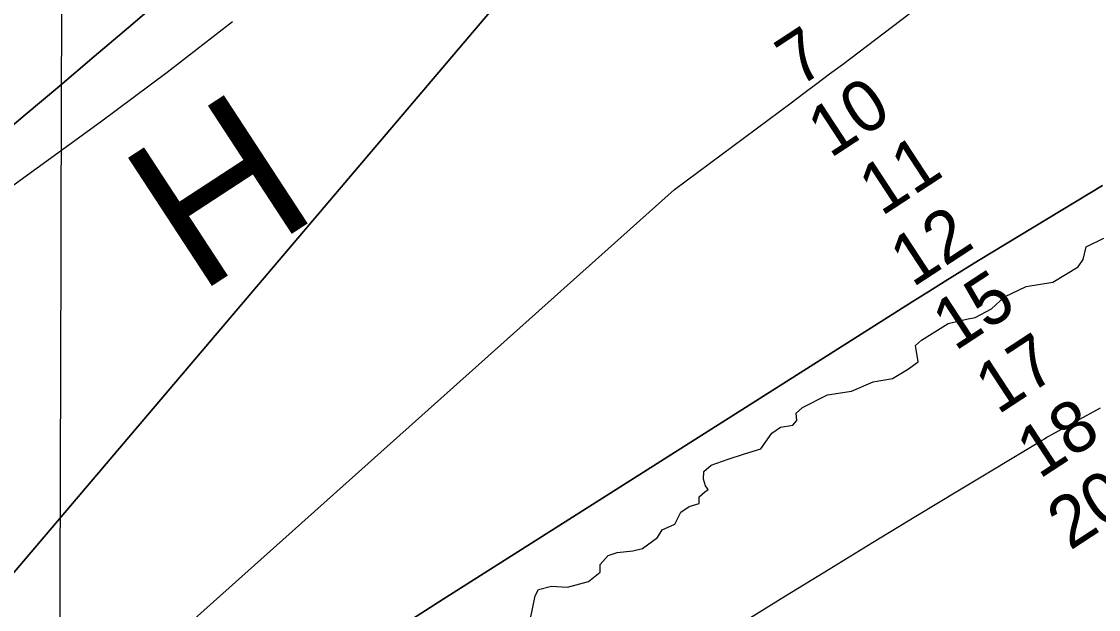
# Model space of a CAD drawing. Extents: x 3161665 to 3199565, y 885729 to 911164.
# Drawn here: x 3181548 to 3182953, y 907359 to 908127 of the extents above; entities that cross this region are included whole.
import ezdxf

# ---------------------------------------------------------------- set-up
doc = ezdxf.new("R2010")
doc.units = 0
for name, color, linetype in [('V-GRID-MAJR', 7, 'Continuous'), ('V-RIVR-EDGE', 7, 'Continuous'), ('V-RIVR-IDEN', 7, 'Continuous'), ('V-RIVR-RANG', 7, 'Continuous'), ('V-TOPO-DPTH', 7, 'Continuous'), ('V-TOPO-MINR', 7, 'Continuous'), ('V-TOPO-WATR', 7, 'Continuous')]:
    doc.layers.add(name, color=color, linetype=linetype)

msp = doc.modelspace()

# ---------------------------------------------------------------- linework, layer by layer
at = {"layer": 'V-GRID-MAJR'}
msp.add_spline([(3181553.2120000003, 891152.161), (3181569.957, 897211.478), (3181586.7120000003, 903274.26), (3181603.467, 909337.087), (3181603.4760000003, 909340.506)], degree=3, dxfattribs=at)
at = {"layer": 'V-RIVR-EDGE'}
msp.add_lwpolyline([(3182211.562348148, 907345.4630160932), (3182218.1170879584, 907377.2873740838), (3182222.4544430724, 907385.3717081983), (3182239.194805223, 907389.647678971), (3182260.239161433, 907388.5163011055), (3182287.7808764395, 907396.0035868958), (3182302.920918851, 907407.8389033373), (3182302.9462732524, 907418.0925822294), (3182313.2293098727, 907429.9399086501), (3182325.1113317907, 907433.6882220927), (3182345.624027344, 907435.7961825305), (3182358.04438213, 907439.0034942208), (3182377.5084352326, 907453.5264716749), (3182384.008462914, 907463.2244699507), (3182400.217164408, 907470.7397790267), (3182408.3508728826, 907486.3701143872), (3182419.162901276, 907493.8987678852), (3182432.124257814, 907497.6444124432), (3182432.1456088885, 907506.2790894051), (3182439.1772972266, 907512.737749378), (3182444.0423096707, 907515.963743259), (3182440.2766484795, 907520.8300901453), (3182437.599663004, 907529.4714393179), (3182438.1646847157, 907539.723783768), (3182447.8987129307, 907547.7947734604), (3182470.0450892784, 907555.8350709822), (3182491.109462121, 907562.7987027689), (3182512.712167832, 907569.2213328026), (3182526.794226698, 907589.6939950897), (3182538.145922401, 907597.2213141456), (3182554.3426139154, 907599.8796174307), (3182559.7553003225, 907606.3422807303), (3182558.6986512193, 907615.5192938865), (3182566.812343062, 907623.0546195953), (3182599.7734166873, 907639.7029052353), (3182631.086130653, 907644.4825133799), (3182659.1795229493, 907656.8254705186), (3182684.5545620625, 907661.080090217), (3182704.0119429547, 907672.9047311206), (3182718.067312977, 907682.584047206), (3182714.3430194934, 907704.1800807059), (3182722.4553768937, 907711.1757391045), (3182757.0474624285, 907732.6770272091), (3182780.8075029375, 907738.5546521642), (3182792.145854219, 907740.6852981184), (3182813.760569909, 907751.9649339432), (3182830.528955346, 907767.5739182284), (3182858.6250165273, 907780.9962099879), (3182893.718070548, 907786.8458116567), (3182926.6871508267, 907806.7321011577), (3182933.187178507, 907816.4300994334), (3182937.0062173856, 907833.1504449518), (3182960.2399350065, 907844.42607745)], dxfattribs=at)
at = {"layer": 'V-TOPO-DPTH'}
for points in [[(3181518.2758952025, 907384.7732480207), (3182347.273581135, 908361.8069417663), (3182369.0410412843, 908379.2701070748), (3182390.899531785, 908396.6191951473), (3182412.818709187, 908413.8922317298), (3182471.235091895, 908459.6791681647), (3182993.247272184, 909043.108898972)], [(3182993.247272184, 909043.108898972), (3182471.235091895, 908459.6791681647), (3182412.818709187, 908413.8922317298), (3182390.899531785, 908396.6191951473), (3182369.0410412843, 908379.2701070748), (3182347.273581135, 908361.8069417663), (3181518.2758952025, 907384.7732480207)], [(3181711.277401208, 908140.0601380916), (3181687.5348686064, 908119.6935957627), (3181642.6921399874, 908081.4078597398), (3181597.7314103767, 908043.2618631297), (3181552.59367928, 908005.3254756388), (3181507.3379471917, 907967.528827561)], [(3181711.277401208, 908140.0601380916), (3181687.5348686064, 908119.6935957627), (3181642.6921399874, 908081.4078597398), (3181597.7314103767, 908043.2618631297), (3181552.59367928, 908005.3254756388), (3181507.3379471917, 907967.528827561)], [(3181527.0524677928, 906988.0603172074), (3181551.7002487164, 907005.8771170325), (3181576.531571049, 907023.4372107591), (3181601.48525432, 907040.8261670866), (3181732.111932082, 907130.8500503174), (3181822.816057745, 907192.6005459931), (3181913.980458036, 907253.6552282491), (3182005.8352702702, 907313.6661903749), (3182098.150357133, 907372.9813390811), (3182710.069594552, 907761.2448197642), (3182731.630606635, 907774.8356090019), (3182753.2448731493, 907788.3406000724), (3182774.93902131, 907801.716893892), (3182796.6864239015, 907815.007389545), (3182958.513170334, 907913.2453035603)], [(3181527.0524677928, 906988.0603172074), (3181551.7002487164, 907005.8771170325), (3181576.531571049, 907023.4372107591), (3181601.48525432, 907040.8261670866), (3181732.111932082, 907130.8500503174), (3181822.816057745, 907192.6005459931), (3181913.980458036, 907253.6552282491), (3182005.8352702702, 907313.6661903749), (3182098.150357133, 907372.9813390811), (3182710.069594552, 907761.2448197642), (3182731.630606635, 907774.8356090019), (3182753.2448731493, 907788.3406000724), (3182774.93902131, 907801.716893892), (3182796.6864239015, 907815.007389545), (3182958.513170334, 907913.2453035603)]]:
    msp.add_lwpolyline(points, dxfattribs=at)
at = {"layer": 'V-TOPO-MINR'}
for points in [[(3181518.2758952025, 907384.7732480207), (3182347.273581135, 908361.8069417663), (3182369.0410412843, 908379.2701070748), (3182390.899531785, 908396.6191951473), (3182412.818709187, 908413.8922317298), (3182471.235091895, 908459.6791681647), (3182993.247272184, 909043.108898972)], [(3181499.6978235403, 907118.5357614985), (3181586.74651029, 907182.062722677), (3181597.903977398, 907190.5837401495), (3181608.798403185, 907199.4151844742), (3182399.80509609, 907907.7611768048), (3182552.1040291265, 908021.1300784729), (3182568.8608277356, 908033.6378671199), (3182585.595595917, 908046.1749818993), (3182602.2973184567, 908058.7560858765), (3182618.977010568, 908071.3665159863), (3182727.8148698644, 908153.8769975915), (3183152.670815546, 908608.7482892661)], [(3181507.3379471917, 907967.528827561), (3181552.59367928, 908005.3254756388), (3181597.7314103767, 908043.2618631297), (3181642.6921399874, 908081.4078597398), (3181687.5348686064, 908119.6935957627), (3181711.277401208, 908140.0601380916)], [(3181149.6550220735, 907632.256779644), (3181650.9609737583, 907996.2808828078), (3181737.6161947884, 908061.0404433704), (3181823.037174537, 908127.3458130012)], [(3181412.2211651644, 906663.797277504), (3181622.2721599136, 906802.4736530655), (3181643.8946538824, 906816.6190171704), (3181665.5950723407, 906830.6426829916), (3181687.4123775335, 906844.4838013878), (3181709.3076072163, 906858.2032215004), (3182544.949434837, 907376.9424671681), (3182601.534636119, 907411.9037414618), (3182658.217284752, 907446.7055479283), (3182715.0461044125, 907481.2681526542), (3182771.9723714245, 907515.6712895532), (3182879.747754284, 907580.4951925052), (3182882.869748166, 907582.3488350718), (3182886.005510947, 907584.1785687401), (3182889.161927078, 907585.9724390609), (3182892.3321121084, 907587.7424004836), (3182955.9476682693, 907622.7857850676)]]:
    msp.add_lwpolyline(points, dxfattribs=at)
at = {"layer": 'V-TOPO-WATR'}
msp.add_lwpolyline([(3182958.513170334, 907913.2453035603), (3182796.6864239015, 907815.007389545), (3182774.93902131, 907801.716893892), (3182753.2448731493, 907788.3406000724), (3182731.630606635, 907774.8356090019), (3182710.069594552, 907761.2448197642), (3182098.150357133, 907372.9813390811), (3182005.8352702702, 907313.6661903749), (3181913.980458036, 907253.6552282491), (3181822.816057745, 907192.6005459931), (3181732.111932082, 907130.8500503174), (3181601.48525432, 907040.8261670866), (3181576.531571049, 907023.4372107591), (3181551.7002487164, 907005.8771170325), (3181527.0524677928, 906988.0603172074)], dxfattribs=at)

# ---------------------------------------------------------------- texts
at = {"layer": 'V-RIVR-IDEN'}
msp.add_text('H', height=199.99959800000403, rotation=33.160546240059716, dxfattribs=at).set_placement((3181777.78940758, 907769.8534325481))
at = {"layer": 'V-RIVR-RANG'}
for s, p in [('7', (3182562.006376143, 908040.5630329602)), ('10', (3182603.059269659, 907947.9123673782)), ('11', (3182669.928123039, 907872.1695418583)), ('12', (3182710.5387890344, 907779.2292732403)), ('15', (3182765.933421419, 907695.9722857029)), ('17', (3182821.770695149, 907613.0035173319)), ('18', (3182875.841053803, 907528.8792981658)), ('20', (3182916.0110796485, 907435.6504660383))]:
    msp.add_text(s, height=67, rotation=33.219722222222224, dxfattribs=at).set_placement(p)

doc.saveas('drawing.dxf')
